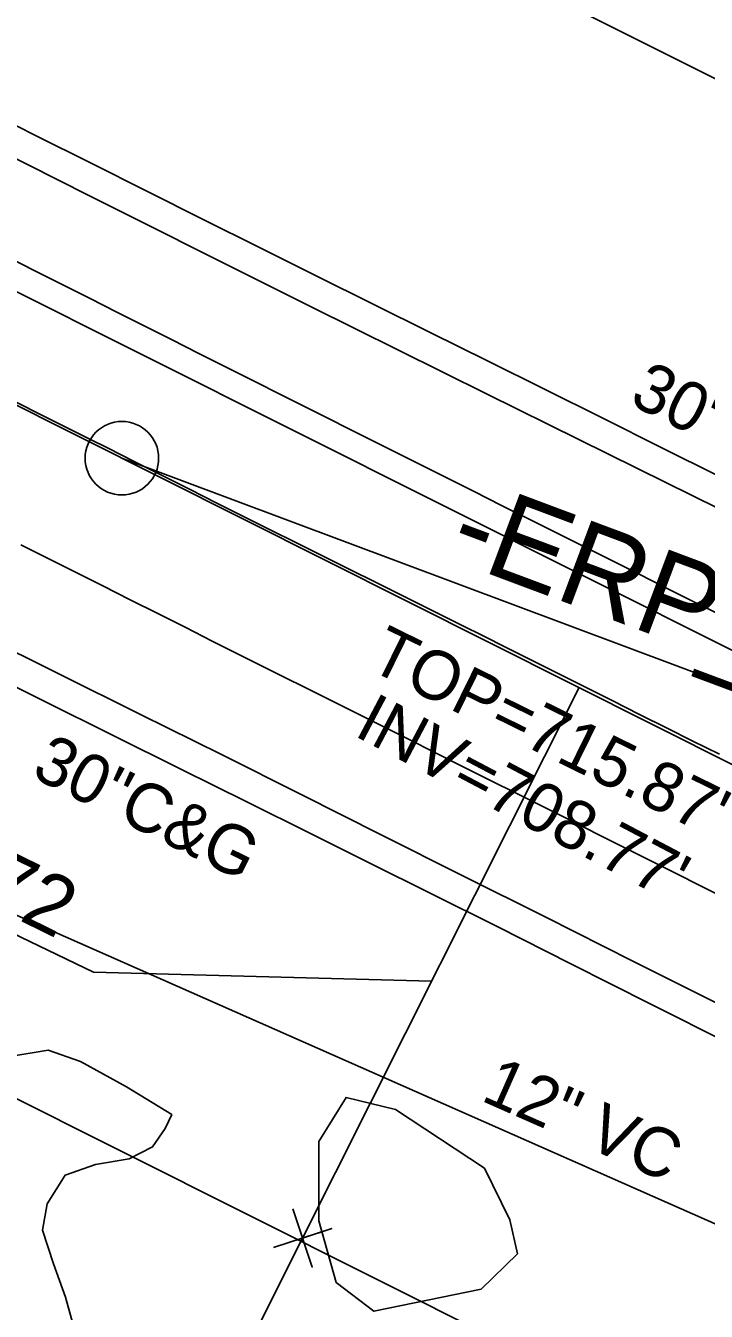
# Model space of a CAD drawing. Extents: x 1516784 to 1522736, y 634838 to 639369.
# Drawn here: x 1519853.3 to 1519908.8, y 638354.5 to 638459.4 of the extents above; entities that cross this region are included whole.
import ezdxf

# ---------------------------------------------------------------- set-up
doc = ezdxf.new("R2010")
doc.units = 0
for name, color, linetype in [('COGO Default Point Elevation', 7, 'Continuous'), ('COGO Default Point Number', 7, 'Continuous'), ('Exist Environmental Wetland Boundary Cogo Number', 7, 'Continuous'), ('Exist Environmental Wetland Boundary Text', 7, 'Continuous'), ('Exist Horizontal Alignment Direction Label', 7, 'Continuous'), ('Exist Horizontal Alignment Point', 7, 'Continuous'), ('Exist Property Corner CELL', 7, 'Continuous'), ('Exist Property Line', 7, 'Continuous'), ('Exist Property Tie Line', 7, 'Continuous'), ('Exist Property Tie Line Leader', 7, 'Continuous'), ('Exist Property Tie Line Text', 7, 'Continuous'), ('Exist Right of Way Line', 7, 'Continuous'), ('Exist Roads Curbs Text', 7, 'Continuous'), ('Exist Structure Minor Catch Basin Top Elevation', 7, 'Continuous'), ('Exist Structure Minor Pipes RCP 18 Inch Invert', 7, 'Continuous'), ('Exist Utilities Sanitary Sewer UG Line', 7, 'Continuous'), ('Exist Utilities Sanitary Sewer UG Line Text', 7, 'Continuous'), ('Exist Utilities Water UG Line SUE LOS B', 7, 'Continuous'), ('Exist Vegetation Hedge Row', 7, 'Continuous')]:
    doc.layers.add(name, color=color, linetype=linetype)

msp = doc.modelspace()

# ---------------------------------------------------------------- linework, layer by layer
at = {"layer": 'COGO Default Point Elevation'}
for points in [[(1519851.81, 638440.54), (1519854.04, 638439.42), (1519856.27, 638438.29), (1519858.5, 638437.17), (1519860.74, 638436.04), (1519862.97, 638434.92), (1519865.2, 638433.79), (1519867.43, 638432.67), (1519869.66, 638431.54), (1519871.89, 638430.42), (1519874.13, 638429.29), (1519876.36, 638428.17), (1519878.59, 638427.05), (1519879.05, 638426.81), (1519881.29, 638425.69), (1519883.52, 638424.58), (1519885.75, 638423.46), (1519887.66, 638422.5), (1519889.9, 638421.38), (1519892.13, 638420.26), (1519894.37, 638419.14), (1519896.6, 638418.02), (1519898.83, 638416.9), (1519901.07, 638415.78), (1519903.3, 638414.66), (1519905.54, 638413.53), (1519907.77, 638412.41), (1519910.01, 638411.29)], [(1519909.92, 638399.94), (1519907.68, 638401.05), (1519905.63, 638402.07), (1519903.39, 638403.19), (1519901.16, 638404.32), (1519898.93, 638405.44), (1519896.69, 638406.56), (1519894.46, 638407.68), (1519892.23, 638408.8), (1519890.89, 638409.48), (1519888.65, 638410.59), (1519886.41, 638411.7), (1519884.17, 638412.82), (1519881.94, 638413.93), (1519879.7, 638415.05), (1519877.46, 638416.16), (1519875.22, 638417.28), (1519873.36, 638418.21), (1519871.12, 638419.33), (1519868.89, 638420.45), (1519866.66, 638421.58), (1519864.43, 638422.7), (1519862.19, 638423.82), (1519859.96, 638424.95), (1519858.58, 638425.64), (1519856.35, 638426.76), (1519854.12, 638427.88), (1519851.88, 638429)], [(1519852.9, 638417.05), (1519855.13, 638415.93), (1519857.36, 638414.8), (1519859.59, 638413.68), (1519861.82, 638412.55), (1519864.06, 638411.43), (1519866.29, 638410.31), (1519868.52, 638409.18), (1519870.75, 638408.06), (1519871.89, 638407.49), (1519874.12, 638406.37), (1519876.36, 638405.26), (1519878.6, 638404.14), (1519880.02, 638403.44), (1519882.25, 638402.32), (1519884.48, 638401.2), (1519886.72, 638400.07), (1519888.95, 638398.95), (1519891.18, 638397.83), (1519893.42, 638396.71), (1519895.65, 638395.59), (1519897.89, 638394.47), (1519900.12, 638393.34), (1519902.35, 638392.22), (1519904.59, 638391.1), (1519906.82, 638389.98), (1519907.92, 638389.43), (1519910.16, 638388.31)]]:
    msp.add_lwpolyline(points, dxfattribs=at)
at = {"layer": 'COGO Default Point Number'}
for points in [[(1519848.65, 638450.48), (1519853.49, 638448.05), (1519858.38, 638445.59), (1519863.34, 638443.1), (1519868.14, 638440.69), (1519876.58, 638436.47), (1519883.71, 638432.92), (1519890.95, 638429.33), (1519898.43, 638425.64), (1519905.52, 638422.14), (1519911.98, 638418.94)], [(1519963.46, 638352.57), (1519956.75, 638355.91), (1519949.44, 638359.61), (1519941.8, 638363.52), (1519934.28, 638367.34), (1519926.88, 638371.06), (1519918.97, 638375.01), (1519910.62, 638379.17), (1519902.84, 638383.06), (1519895.73, 638386.63), (1519888.91, 638390.05), (1519882.29, 638393.37), (1519875.76, 638396.65), (1519869.27, 638399.91), (1519862.66, 638403.2), (1519855.99, 638406.51), (1519849.67, 638409.64)]]:
    msp.add_lwpolyline(points, dxfattribs=at)
at = {"layer": 'Exist Environmental Wetland Boundary Cogo Number'}
for points in [[(1519849.58, 638452.74), (1519854.09, 638450.47), (1519858.62, 638448.19), (1519863.18, 638445.9), (1519867.77, 638443.6), (1519872.37, 638441.3), (1519877, 638438.99), (1519881.64, 638436.68), (1519886.3, 638434.38), (1519890.97, 638432.06), (1519895.68, 638429.72), (1519900.4, 638427.37), (1519905.16, 638424.99), (1519909.91, 638422.61)], [(1519850.04, 638406.65), (1519854.86, 638404.25), (1519860.33, 638401.53), (1519866, 638398.71), (1519871.4, 638396.03), (1519876.53, 638393.48), (1519881.38, 638391.06), (1519886.35, 638388.58), (1519891.82, 638385.84), (1519897.79, 638382.84), (1519904.26, 638379.57), (1519910.76, 638376.29), (1519916.83, 638373.24), (1519922.48, 638370.42), (1519927.69, 638367.82), (1519932.66, 638365.34), (1519937.56, 638362.89), (1519942.39, 638360.47), (1519947.15, 638358.07), (1519952.12, 638355.56), (1519957.56, 638352.81)]]:
    msp.add_lwpolyline(points, dxfattribs=at)
at = {"layer": 'Exist Environmental Wetland Boundary Text'}
for p, q in [((1519517.96, 638596.36), (1520558.73, 638073.97)), ((1519861.14, 638424.11), (1519961.69, 638386.48))]:
    msp.add_line(p, q, dxfattribs=at)
at = {"layer": 'Exist Horizontal Alignment Point'}
msp.add_circle((1519861.14, 638424.11), 3, dxfattribs=at)
at = {"layer": 'Exist Property Corner CELL'}
msp.add_line((1519875.89, 638360.44), (1519875.89, 638360.44), dxfattribs=at)
msp.add_lwpolyline([(1519875.1, 638362.82), (1519876.67, 638358.07), (1519875.89, 638360.44), (1519878.26, 638361.23), (1519873.52, 638359.66)], dxfattribs=at)
at = {"layer": 'Exist Property Line'}
msp.add_line((1519875.89, 638360.44), (1519853.46, 638315.76), dxfattribs=at)
at = {"layer": 'Exist Property Tie Line'}
msp.add_line((1519898.45, 638405.38), (1519875.75, 638360.17), dxfattribs=at)
at = {"layer": 'Exist Property Tie Line Leader'}
msp.add_lwpolyline([(1519886.4, 638381.42), (1519858.81, 638382.15), (1519837.21, 638392.55)], dxfattribs=at)
at = {"layer": 'Exist Right of Way Line'}
for p, q in [((1519196.36, 638813.06), (1519977, 638421.24)), ((1519230.66, 638683.96), (1520000.91, 638297.35))]:
    msp.add_line(p, q, dxfattribs=at)
at = {"layer": 'Exist Utilities Sanitary Sewer UG Line'}
msp.add_line((1519801.9, 638409.18), (1519994.43, 638324.11), dxfattribs=at)
at = {"layer": 'Exist Utilities Water UG Line SUE LOS B'}
msp.add_line((1519525.01, 638601.79), (1520075.23, 638326.13), dxfattribs=at)
at = {"layer": 'Exist Vegetation Hedge Row'}
for points in [[(1519846.92, 638353.98), (1519846.76, 638360.51), (1519846.77, 638366.27), (1519848.23, 638368.88), (1519850.02, 638372.07), (1519851.83, 638375.25), (1519855.11, 638375.79), (1519857.75, 638374.87), (1519861.51, 638372.79), (1519865.21, 638370.52), (1519864.67, 638369.39), (1519863.65, 638367.89), (1519861.72, 638366.92), (1519858.98, 638366.46), (1519856.51, 638365.58), (1519855.05, 638363.23), (1519854.67, 638361.1), (1519855.57, 638358.33), (1519856.54, 638355.61), (1519858.12, 638349.92)], [(1519893.42, 638359.15), (1519890.45, 638356.27), (1519881.71, 638354.47), (1519878.63, 638356.82), (1519877.2, 638361.85), (1519877.22, 638368.34), (1519879.44, 638371.93), (1519883.48, 638370.95), (1519890.73, 638366.14), (1519892.79, 638361.93), (1519893.42, 638359.15)]]:
    msp.add_lwpolyline(points, dxfattribs=at)

# ---------------------------------------------------------------- texts
at = {"layer": 'Exist Horizontal Alignment Direction Label'}
msp.add_text('-ERP_B-', height=7, rotation=339.4814, dxfattribs=at).set_placement((1519887.51, 638416.01))
at = {"layer": 'Exist Property Tie Line Text'}
msp.add_text('+25.72', height=4.8, rotation=333.828, dxfattribs=at).set_placement((1519838.08, 638393.6))
at = {"layer": 'Exist Roads Curbs Text'}
for rotation, p in [(333.382, (1519902.43, 638428.6)), (333.578, (1519853.63, 638398.16))]:
    msp.add_text('30"C&G', height=4, rotation=rotation, dxfattribs=at).set_placement(p)
at = {"layer": 'Exist Structure Minor Catch Basin Top Elevation'}
msp.add_text("TOP=715.87'", height=4, rotation=333.8148, dxfattribs=at).set_placement((1519881.1, 638406.96))
at = {"layer": 'Exist Structure Minor Pipes RCP 18 Inch Invert'}
msp.add_text("INV=708.77'", height=4, rotation=332.1973, dxfattribs=at).set_placement((1519879.98, 638401.51))
at = {"layer": 'Exist Utilities Sanitary Sewer UG Line Text'}
msp.add_text('12" VC', height=4, rotation=336.1619, dxfattribs=at).set_placement((1519890.33, 638371.71))

doc.saveas('drawing.dxf')
